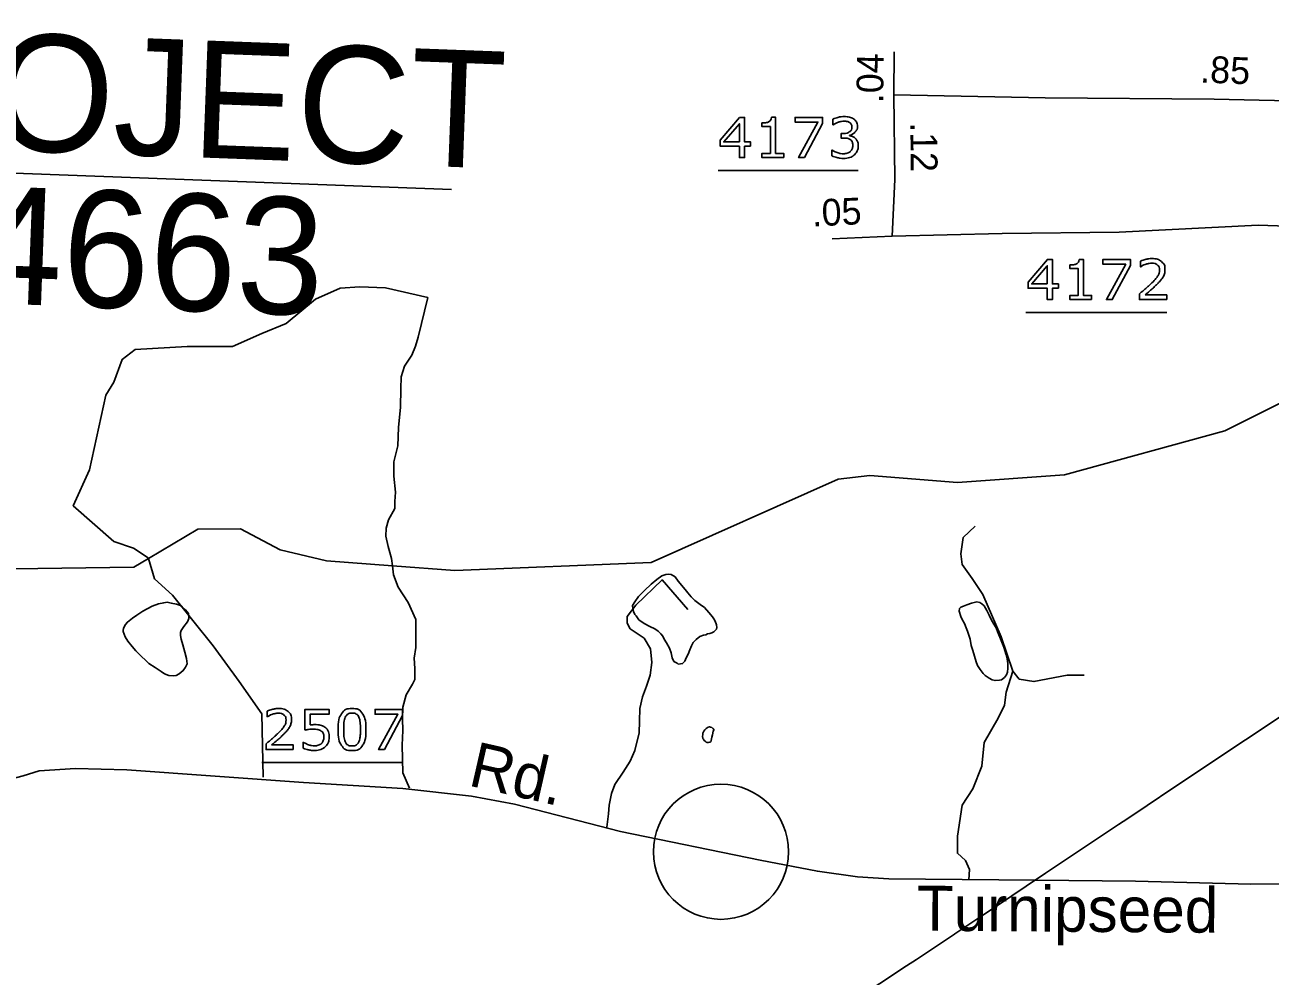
# Model space of a CAD drawing. Extents: x 2169602 to 2449496, y 721995 to 810662.
# Drawn here: x 2170289.8 to 2170428, y 724801.1 to 724906.7 of the extents above; entities that cross this region are included whole.
import ezdxf

# ---------------------------------------------------------------- set-up
doc = ezdxf.new("R2010")
doc.units = 0
doc.layers.add('Old_Level_1', color=7, linetype='Continuous')
doc.layers.add('Prop Shade Medium', color=7, linetype='Continuous')

msp = doc.modelspace()

# ---------------------------------------------------------------- linework, layer by layer
at = {"layer": 'Old_Level_1'}
for p, q in [((2170254.76, 724891.52), (2170337.19, 724888.44)), ((2170366.76, 724890.55), (2170382.31, 724890.55)), ((2170400.92, 724874.79), (2170416.54, 724874.79)), ((2170316.11, 724824.84), (2170331.74, 724824.84))]:
    msp.add_line(p, q, dxfattribs=at)
for points in [[(2170386.26, 724898.94), (2170386.31, 724903.72)], [(2170386.08, 724883.26), (2170386.36, 724889.53), (2170386.26, 724898.94)], [(2170493.19, 724897.5), (2170484.36, 724897.3), (2170470.88, 724897.2), (2170460.27, 724897.8), (2170449.47, 724897.6), (2170433.51, 724898.19), (2170421.8, 724898.44), (2170403.04, 724898.59), (2170386.26, 724898.94)], [(2170370.36, 724893.23), (2170369.7, 724893.23), (2170369.7, 724891.97), (2170369.12, 724891.97), (2170369.12, 724893.23), (2170366.99, 724893.23), (2170366.99, 724893.92), (2170369.15, 724896.43), (2170369.7, 724896.43), (2170369.7, 724893.71), (2170370.36, 724893.71), (2170370.36, 724893.23)], [(2170369.12, 724893.71), (2170369.12, 724895.72), (2170367.39, 724893.71), (2170369.12, 724893.71)], [(2170374.04, 724891.97), (2170371.63, 724891.97), (2170371.63, 724892.43), (2170372.56, 724892.43), (2170372.56, 724895.41), (2170371.63, 724895.41), (2170371.63, 724895.82)], [(2170372.67, 724896.44), (2170373.13, 724896.44), (2170373.13, 724892.43), (2170374.04, 724892.43), (2170374.04, 724891.97)], [(2170378.35, 724895.76), (2170376.33, 724891.97), (2170375.69, 724891.97), (2170377.83, 724895.91), (2170375.3, 724895.91), (2170375.3, 724896.43), (2170378.35, 724896.43), (2170378.35, 724895.76)], [(2170379.53, 724895.62), (2170379.5, 724895.62), (2170379.5, 724896.24)], [(2170380.67, 724894.14), (2170380.4, 724894.14), (2170380.4, 724894.64), (2170380.61, 724894.64)], [(2170381.33, 724894.45), (2170381.33, 724894.41)], [(2170379.37, 724892.16), (2170379.37, 724892.78), (2170379.42, 724892.78)], [(2170495.9, 724888.34), (2170491.3, 724887.05), (2170486.23, 724885.95), (2170478.02, 724885.7), (2170467.83, 724885.3), (2170449.55, 724884.9), (2170433.14, 724884.26), (2170426.69, 724884.46), (2170411.28, 724883.71), (2170398.3, 724883.56), (2170386.08, 724883.26)], [(2170386.08, 724883.26), (2170379.43, 724882.94)], [(2170404.53, 724877.47), (2170403.86, 724877.47), (2170403.86, 724876.21), (2170403.29, 724876.21), (2170403.29, 724877.47), (2170401.15, 724877.47), (2170401.15, 724878.16), (2170403.31, 724880.67), (2170403.86, 724880.67), (2170403.86, 724877.95), (2170404.53, 724877.95), (2170404.53, 724877.47)], [(2170406.83, 724880.68), (2170407.3, 724880.68), (2170407.3, 724876.67), (2170408.21, 724876.67), (2170408.21, 724876.21)], [(2170412.51, 724880), (2170410.5, 724876.21), (2170409.86, 724876.21), (2170412, 724880.14), (2170409.46, 724880.14), (2170409.46, 724880.67), (2170412.51, 724880.67), (2170412.51, 724880)], [(2170413.66, 724879.86), (2170413.63, 724879.86), (2170413.63, 724880.49)], [(2170403.29, 724877.95), (2170403.29, 724879.96), (2170401.56, 724877.95), (2170403.29, 724877.95)], [(2170408.21, 724876.21), (2170405.8, 724876.21), (2170405.8, 724876.67), (2170406.72, 724876.67), (2170406.72, 724879.65), (2170405.8, 724879.65), (2170405.8, 724880.06)], [(2170334.53, 724876.43), (2170329.84, 724877.52), (2170327, 724877.61), (2170324.83, 724877.47), (2170322.08, 724876.25), (2170318.83, 724873.55), (2170316.13, 724872.46), (2170312.88, 724871.02), (2170307.83, 724871.02), (2170302.06, 724870.66), (2170300.61, 724869.57), (2170299.71, 724867.05), (2170298.81, 724865.6), (2170297, 724857.3), (2170295.2, 724853.33), (2170299.71, 724849.36), (2170301.87, 724848.64), (2170303.5, 724847.55), (2170303.53, 724847.46)], [(2170330.61, 724846.68), (2170330.51, 724847.46), (2170330.15, 724848.82), (2170329.88, 724849.94), (2170329.93, 724850.85), (2170330.18, 724851.77), (2170330.9, 724853.04), (2170330.9, 724853.8), (2170330.94, 724854.84), (2170330.76, 724856.6), (2170330.76, 724858.22), (2170331.21, 724859.98), (2170331.3, 724862.02), (2170331.51, 724864.29), (2170331.55, 724866.32), (2170331.6, 724867.63), (2170331.96, 724868.81), (2170332.77, 724870.03), (2170333.18, 724871.06), (2170333.49, 724872.06), (2170334.53, 724876.43)], [(2170416.54, 724876.21), (2170413.52, 724876.21), (2170413.52, 724876.84)], [(2170414.14, 724876.73), (2170416.54, 724876.73), (2170416.54, 724876.21)], [(2170330.61, 724846.68), (2170337.56, 724846.16), (2170359.32, 724847.04), (2170380.07, 724856.28), (2170383.61, 724856.68), (2170393.33, 724855.93), (2170405.19, 724856.78), (2170422.99, 724861.64), (2170433.07, 724866.66), (2170444.33, 724867.52), (2170447.71, 724865.97), (2170454.48, 724859.28), (2170458.07, 724848.54)], [(2170303.53, 724847.46), (2170309.01, 724850.72), (2170313.76, 724850.78), (2170318.14, 724848.43), (2170323.3, 724847.23), (2170330.61, 724846.68)], [(2170399.45, 724834.98), (2170398.19, 724838.78), (2170396.12, 724843.47), (2170394.94, 724845.27), (2170393.86, 724846.81), (2170393.68, 724847.98), (2170393.95, 724849.79), (2170395.3, 724851.05)], [(2170241.26, 724823.02), (2170249.17, 724826.45), (2170256.28, 724828.64), (2170260.82, 724831.67), (2170278.79, 724839.49), (2170283.11, 724845.4), (2170285.89, 724846.28), (2170301.91, 724846.5), (2170303.53, 724847.46)], [(2170303.53, 724847.46), (2170304.22, 724845.21), (2170306.2, 724843.4), (2170310.71, 724837.8), (2170313.6, 724833.83), (2170316.13, 724830.22), (2170316.29, 724823.21)], [(2170332.5, 724821.97), (2170331.78, 724823.68), (2170331.69, 724826.75), (2170331.77, 724828.37), (2170331.72, 724829.7), (2170331.78, 724830.99), (2170332.14, 724832.34), (2170332.86, 724833.52), (2170333.11, 724834.04), (2170333.11, 724835.26), (2170333.02, 724836.43), (2170333.2, 724837.6), (2170333.2, 724839.14), (2170333.22, 724840.69), (2170332.36, 724842.59), (2170331.24, 724844.3), (2170330.74, 724845.66), (2170330.61, 724846.68)], [(2170364.19, 724842.81), (2170364.77, 724842.38), (2170365.24, 724842.05), (2170365.72, 724841.49), (2170366.15, 724841.01), (2170366.29, 724840.78), (2170366.44, 724840.54), (2170366.59, 724840.12), (2170366.62, 724839.83), (2170366.59, 724839.64), (2170366.3, 724839.35), (2170366.07, 724839.21), (2170365.83, 724839.16), (2170365.59, 724839.11), (2170365.4, 724839.01), (2170365.12, 724838.97), (2170364.74, 724838.82), (2170364.31, 724838.48), (2170363.98, 724838.15), (2170363.79, 724837.77), (2170363.61, 724837.35), (2170363.42, 724836.86), (2170363.23, 724836.44), (2170363.05, 724836.1), (2170362.81, 724835.82), (2170362.57, 724835.77), (2170362.34, 724835.76), (2170362.23, 724835.86), (2170361.86, 724836.05), (2170361.66, 724836.47), (2170361.56, 724837), (2170361.38, 724837.52), (2170361.03, 724838.13), (2170360.79, 724838.51), (2170360.61, 724838.84), (2170360.41, 724839.13), (2170360.12, 724839.41), (2170359.75, 724839.69), (2170359.17, 724839.93), (2170358.55, 724840.26), (2170357.98, 724840.68), (2170357.65, 724841.11), (2170357.5, 724841.25), (2170357.36, 724841.59), (2170357.31, 724841.91), (2170357.26, 724842.25), (2170357.5, 724842.67), (2170357.93, 724843.25), (2170358.58, 724843.92), (2170359.33, 724844.63), (2170359.95, 724845.16), (2170360.52, 724845.54), (2170360.95, 724845.69), (2170361.22, 724845.74), (2170361.56, 724845.69), (2170361.99, 724845.46), (2170362.33, 724844.98), (2170363.1, 724844.04), (2170363.39, 724843.66), (2170363.76, 724843.23), (2170363.95, 724843.05), (2170364.19, 724842.81)], [(2170354.42, 724817.65), (2170354.58, 724819.15), (2170354.67, 724820.09), (2170354.94, 724821.4), (2170355.3, 724822.39), (2170356.24, 724823.75), (2170357.01, 724824.97), (2170357.51, 724826.18), (2170358, 724828.13), (2170358.05, 724829.43), (2170358.09, 724830.83), (2170358.36, 724832.14), (2170358.82, 724833.31), (2170359.22, 724834.53), (2170359.4, 724835.93), (2170359.27, 724837.47), (2170358.55, 724838.64), (2170357.01, 724839.68), (2170356.65, 724840.31), (2170356.65, 724841.03), (2170357.64, 724842.29), (2170360.55, 724845.12), (2170363.39, 724841.82)], [(2170303.6, 724835.82), (2170302.41, 724836.96), (2170302.13, 724837.23), (2170301.73, 724837.7), (2170301.26, 724838.32), (2170300.97, 724838.79), (2170300.83, 724839.08), (2170300.74, 724839.37), (2170300.73, 724839.5), (2170300.78, 724839.75), (2170301.01, 724840.17), (2170301.21, 724840.42), (2170301.77, 724840.84), (2170302.24, 724841.18), (2170302.91, 724841.65), (2170303.96, 724842.19), (2170304.66, 724842.43), (2170305.23, 724842.57), (2170305.6, 724842.62), (2170306.08, 724842.53), (2170306.65, 724842.4), (2170307.09, 724842.25), (2170307.33, 724842.06), (2170307.66, 724841.78), (2170307.99, 724841.36), (2170308.04, 724841.07), (2170308.04, 724840.83), (2170307.86, 724840.45), (2170307.47, 724839.92), (2170307.19, 724839.49), (2170307.1, 724839.25), (2170307.11, 724838.93), (2170307.16, 724838.54), (2170307.35, 724837.88), (2170307.59, 724837.07), (2170307.78, 724836.37), (2170307.84, 724835.79), (2170307.64, 724835.41), (2170307.41, 724835.03), (2170306.94, 724834.69), (2170306.6, 724834.5), (2170306.27, 724834.45), (2170305.79, 724834.5), (2170305.32, 724834.68), (2170304.94, 724834.92), (2170304.27, 724835.39), (2170303.6, 724835.82)], [(2170398.19, 724838.39), (2170398.48, 724837.63), (2170398.72, 724836.78), (2170398.82, 724836.35), (2170398.92, 724835.83), (2170398.92, 724835.31), (2170398.88, 724834.88), (2170398.77, 724834.55), (2170398.54, 724834.26), (2170398.22, 724834.02), (2170397.98, 724833.97), (2170397.5, 724833.92), (2170397.17, 724834.02), (2170396.84, 724834.2), (2170396.41, 724834.48), (2170396.17, 724834.72), (2170395.83, 724835.14), (2170395.54, 724835.62), (2170395.4, 724836), (2170395.21, 724836.62), (2170395.02, 724837.28), (2170394.86, 724837.81), (2170394.72, 724838.51), (2170394.44, 724839.41), (2170394.28, 724839.79), (2170394.09, 724840.27), (2170393.86, 724840.7), (2170393.71, 724841.03), (2170393.51, 724841.65), (2170393.56, 724841.93), (2170393.7, 724842.07), (2170393.98, 724842.17), (2170394.37, 724842.32), (2170394.89, 724842.51), (2170395.46, 724842.65), (2170395.8, 724842.6), (2170396.03, 724842.46), (2170396.27, 724842.23), (2170396.57, 724841.71), (2170396.84, 724841.18), (2170397.08, 724840.71), (2170397.37, 724840.2), (2170397.6, 724839.77), (2170397.76, 724839.38), (2170398.19, 724838.39)], [(2170394.6, 724811.81), (2170394.67, 724812.96), (2170394.22, 724813.96), (2170393.32, 724814.77), (2170393.32, 724816.66), (2170393.86, 724820.09), (2170395.03, 724821.9), (2170396.02, 724824.42), (2170396.3, 724827.04), (2170397.83, 724829.75), (2170398.55, 724831.19), (2170398.73, 724832.64), (2170399.45, 724834.98)], [(2170399.45, 724834.98), (2170400.17, 724834.08), (2170401.8, 724833.81), (2170405.5, 724834.53), (2170407.39, 724834.53)], [(2170369.8, 724790.43), (2170387.68, 724802.26), (2170388.76, 724802.98), (2170392.99, 724805.8), (2170393.03, 724805.83), (2170395.35, 724807.38), (2170397.75, 724808.98), (2170400.96, 724811.12), (2170403.09, 724812.54), (2170411.21, 724817.95), (2170412.22, 724818.63), (2170414.37, 724820.06), (2170417.23, 724821.97), (2170433.34, 724832.72)], [(2170369.8, 724790.43), (2170387.68, 724802.26), (2170388.76, 724802.98), (2170392.99, 724805.8), (2170393.03, 724805.83), (2170395.35, 724807.38), (2170397.75, 724808.98), (2170400.96, 724811.12), (2170403.09, 724812.54), (2170411.21, 724817.95), (2170412.22, 724818.63), (2170414.37, 724820.06), (2170417.23, 724821.97), (2170433.34, 724832.72)], [(2170316.73, 724829.91), (2170316.7, 724829.91), (2170316.7, 724830.54)], [(2170320.9, 724828.43), (2170320.9, 724830.72), (2170323.58, 724830.72), (2170323.58, 724830.2), (2170321.48, 724830.2), (2170321.48, 724829.02)], [(2170331.74, 724830.06), (2170329.72, 724826.27), (2170329.08, 724826.27), (2170331.22, 724830.2), (2170328.69, 724830.2), (2170328.69, 724830.72), (2170331.74, 724830.72), (2170331.74, 724830.06)], [(2170366.27, 724828.42), (2170366.22, 724828.33), (2170366.14, 724827.9), (2170366.08, 724827.66), (2170366.04, 724827.47), (2170365.99, 724827.28), (2170365.94, 724827.14), (2170365.85, 724827.09), (2170365.66, 724827.04), (2170365.56, 724827.04), (2170365.43, 724827.08), (2170365.32, 724827.19), (2170365.18, 724827.32), (2170365.13, 724827.42), (2170365.08, 724827.51), (2170365.04, 724827.75), (2170365.05, 724827.89), (2170365.07, 724828.08), (2170365.13, 724828.23), (2170365.18, 724828.33), (2170365.27, 724828.47), (2170365.42, 724828.61), (2170365.56, 724828.7), (2170365.65, 724828.76), (2170365.8, 724828.8), (2170365.93, 724828.75), (2170366.08, 724828.71), (2170366.17, 724828.61), (2170366.27, 724828.52), (2170366.27, 724828.42)], [(2170319.61, 724826.27), (2170316.59, 724826.27), (2170316.59, 724826.9)], [(2170317.21, 724826.78), (2170319.61, 724826.78), (2170319.61, 724826.27)], [(2170320.71, 724826.43), (2170320.71, 724827.06), (2170320.75, 724827.06)], [(2170241.93, 724819.72), (2170246.27, 724819.55), (2170260.51, 724818.93), (2170268.94, 724818.73), (2170273.17, 724819.28), (2170281.73, 724821.27), (2170289.63, 724823.36), (2170291.41, 724823.91), (2170295.44, 724824.16), (2170301.16, 724824.03), (2170320.74, 724822.62), (2170331.79, 724821.94), (2170339.4, 724821.1), (2170344.17, 724820.2), (2170355.92, 724817.19), (2170371.41, 724814.01), (2170377.78, 724812.76), (2170382.22, 724812.16), (2170385.72, 724811.94), (2170401.97, 724811.79)], [(2170401.97, 724811.79), (2170413.07, 724811.65), (2170425.89, 724811.34), (2170441.47, 724811.39), (2170478.12, 724811.52), (2170488.32, 724811.6), (2170495.36, 724811.52)]]:
    msp.add_lwpolyline(points, dxfattribs=at)
for points in [[(2170371.63, 724895.82), (2170371.82, 724895.82), (2170372.03, 724895.85), (2170372.25, 724895.88), (2170372.36, 724895.94), (2170372.5, 724896.02), (2170372.58, 724896.13), (2170372.66, 724896.25), (2170372.67, 724896.44)], [(2170379.5, 724896.24), (2170379.71, 724896.35), (2170380.07, 724896.44), (2170380.42, 724896.52), (2170380.75, 724896.52), (2170381.08, 724896.52), (2170381.33, 724896.46), (2170381.58, 724896.4), (2170381.78, 724896.27), (2170381.99, 724896.13), (2170382.11, 724895.93), (2170382.22, 724895.72), (2170382.22, 724895.45), (2170382.22, 724895.08), (2170381.95, 724894.8), (2170381.69, 724894.52), (2170381.33, 724894.45)], [(2170380.61, 724894.64), (2170381.07, 724894.64), (2170381.34, 724894.83), (2170381.61, 724895.02), (2170381.61, 724895.39), (2170381.61, 724895.55), (2170381.54, 724895.67), (2170381.47, 724895.79), (2170381.35, 724895.87), (2170381.22, 724895.95), (2170381.07, 724895.98), (2170380.93, 724896.01), (2170380.74, 724896.01), (2170380.45, 724896.01), (2170380.13, 724895.91), (2170379.81, 724895.8), (2170379.53, 724895.62)], [(2170381.98, 724894.12), (2170382.12, 724893.99), (2170382.21, 724893.8), (2170382.31, 724893.6), (2170382.31, 724893.29), (2170382.31, 724892.99), (2170382.2, 724892.73), (2170382.09, 724892.48), (2170381.89, 724892.29), (2170381.66, 724892.08), (2170381.36, 724891.98), (2170381.05, 724891.88), (2170380.69, 724891.88), (2170380.32, 724891.88), (2170379.96, 724891.97), (2170379.6, 724892.06), (2170379.37, 724892.16)], [(2170379.42, 724892.78), (2170379.67, 724892.62), (2170380.02, 724892.51), (2170380.36, 724892.4), (2170380.68, 724892.4), (2170380.87, 724892.4), (2170381.08, 724892.46), (2170381.3, 724892.52), (2170381.43, 724892.64), (2170381.56, 724892.78), (2170381.63, 724892.94), (2170381.7, 724893.09), (2170381.7, 724893.34), (2170381.7, 724893.58), (2170381.62, 724893.74), (2170381.55, 724893.89), (2170381.41, 724893.98), (2170381.28, 724894.08), (2170381.08, 724894.11), (2170380.89, 724894.14), (2170380.67, 724894.14)], [(2170381.33, 724894.41), (2170381.48, 724894.39), (2170381.66, 724894.31), (2170381.85, 724894.23), (2170381.98, 724894.12)], [(2170405.8, 724880.06), (2170405.98, 724880.06), (2170406.2, 724880.09), (2170406.42, 724880.12), (2170406.53, 724880.18), (2170406.66, 724880.26), (2170406.74, 724880.37), (2170406.82, 724880.49), (2170406.83, 724880.68)], [(2170413.52, 724876.84), (2170413.83, 724877.11), (2170414.15, 724877.38), (2170414.47, 724877.65), (2170414.74, 724877.92), (2170415.32, 724878.47), (2170415.53, 724878.8), (2170415.74, 724879.13), (2170415.74, 724879.51), (2170415.74, 724879.85), (2170415.51, 724880.05), (2170415.28, 724880.25), (2170414.87, 724880.25), (2170414.6, 724880.25), (2170414.28, 724880.15), (2170413.96, 724880.06), (2170413.66, 724879.86)], [(2170413.63, 724880.49), (2170413.84, 724880.59), (2170414.2, 724880.68), (2170414.55, 724880.76), (2170414.88, 724880.76), (2170415.57, 724880.76), (2170415.96, 724880.43), (2170416.35, 724880.1), (2170416.35, 724879.54), (2170416.35, 724879.28), (2170416.29, 724879.06), (2170416.22, 724878.84), (2170416.1, 724878.65), (2170415.98, 724878.46), (2170415.82, 724878.28), (2170415.66, 724878.1), (2170415.44, 724877.88), (2170415.12, 724877.57), (2170414.78, 724877.27), (2170414.44, 724876.98), (2170414.14, 724876.73)], [(2170316.7, 724830.54), (2170316.91, 724830.64), (2170317.27, 724830.73), (2170317.62, 724830.82), (2170317.96, 724830.82), (2170318.64, 724830.82), (2170319.03, 724830.49), (2170319.42, 724830.16), (2170319.42, 724829.59), (2170319.42, 724829.34), (2170319.36, 724829.12), (2170319.29, 724828.9), (2170319.17, 724828.7), (2170319.05, 724828.52), (2170318.89, 724828.34), (2170318.73, 724828.16), (2170318.51, 724827.94), (2170318.19, 724827.62), (2170317.85, 724827.33), (2170317.51, 724827.04), (2170317.21, 724826.78)], [(2170327.68, 724828.5), (2170327.68, 724827.3), (2170327.3, 724826.73), (2170326.93, 724826.17), (2170326.14, 724826.17), (2170325.34, 724826.17), (2170324.97, 724826.74), (2170324.6, 724827.31), (2170324.6, 724828.49), (2170324.6, 724829.68), (2170324.97, 724830.25), (2170325.35, 724830.82), (2170326.14, 724830.82), (2170326.94, 724830.82), (2170327.31, 724830.24), (2170327.68, 724829.66), (2170327.68, 724828.5)], [(2170316.59, 724826.9), (2170316.91, 724827.17), (2170317.22, 724827.44), (2170317.54, 724827.71), (2170317.81, 724827.97), (2170318.39, 724828.53), (2170318.6, 724828.86), (2170318.81, 724829.18), (2170318.81, 724829.56), (2170318.81, 724829.91), (2170318.58, 724830.11), (2170318.35, 724830.3), (2170317.94, 724830.3), (2170317.67, 724830.3), (2170317.35, 724830.21), (2170317.03, 724830.11), (2170316.73, 724829.91)], [(2170321.48, 724829.02), (2170321.61, 724829.03), (2170321.74, 724829.03), (2170321.87, 724829.04), (2170321.97, 724829.04), (2170322.34, 724829.04), (2170322.61, 724828.98), (2170322.88, 724828.92), (2170323.11, 724828.76), (2170323.35, 724828.6), (2170323.48, 724828.34), (2170323.61, 724828.07), (2170323.61, 724827.68)], [(2170326.89, 724827.14), (2170327, 724827.38), (2170327.03, 724827.71), (2170327.07, 724828.04), (2170327.07, 724828.5), (2170327.07, 724828.95), (2170327.03, 724829.29), (2170327, 724829.63), (2170326.89, 724829.86), (2170326.78, 724830.09), (2170326.6, 724830.21), (2170326.42, 724830.32), (2170326.14, 724830.32), (2170325.86, 724830.32), (2170325.67, 724830.21), (2170325.49, 724830.09), (2170325.38, 724829.85), (2170325.28, 724829.63), (2170325.24, 724829.27), (2170325.21, 724828.92), (2170325.21, 724828.49), (2170325.21, 724828.03), (2170325.24, 724827.71), (2170325.27, 724827.4), (2170325.38, 724827.15), (2170325.48, 724826.91), (2170325.66, 724826.79), (2170325.84, 724826.67), (2170326.14, 724826.67), (2170326.42, 724826.67), (2170326.61, 724826.78), (2170326.79, 724826.9), (2170326.89, 724827.14)], [(2170323.61, 724827.68), (2170323.61, 724827.37), (2170323.5, 724827.09), (2170323.38, 724826.8), (2170323.19, 724826.61), (2170322.97, 724826.4), (2170322.67, 724826.29), (2170322.38, 724826.17), (2170321.98, 724826.17), (2170321.62, 724826.17), (2170321.28, 724826.25), (2170320.94, 724826.33), (2170320.71, 724826.43)], [(2170320.75, 724827.06), (2170321, 724826.91), (2170321.33, 724826.8), (2170321.65, 724826.69), (2170321.97, 724826.69), (2170322.18, 724826.69), (2170322.38, 724826.75), (2170322.58, 724826.81), (2170322.74, 724826.96), (2170322.87, 724827.09), (2170322.94, 724827.27), (2170323, 724827.45), (2170323, 724827.69), (2170323, 724827.92), (2170322.92, 724828.08), (2170322.85, 724828.23), (2170322.71, 724828.33), (2170322.55, 724828.44), (2170322.33, 724828.49), (2170322.1, 724828.54), (2170321.83, 724828.54), (2170321.57, 724828.54), (2170321.32, 724828.5), (2170321.08, 724828.46), (2170320.9, 724828.43)]]:
    msp.add_open_spline(points, degree=3, dxfattribs=at)
at = {"layer": 'Prop Shade Medium'}
msp.add_circle((2170367.08, 724814.93), 7.5, dxfattribs=at)

# ---------------------------------------------------------------- texts
at = {"layer": 'Old_Level_1'}
for s, height, rotation, p in [('PROJECT', 13, 357.8574, (2170261.86, 724893.76)), ('.04', 2.971, 89.4033, (2170385.08, 724898)), ('.85', 2.971, 357.8576, (2170420.22, 724900.31)), ('.12', 2.971, 270.606, (2170388.09, 724895.88)), ('B-4663', 13, 357.8574, (2170266.77, 724876.52)), ('.05', 2.971, 2.7841, (2170377.22, 724884.32)), ('Rd.', 5, 347.1517, (2170338.9, 724822.31)), ('Turnipseed', 5, 359.6127, (2170388.8, 724806.17))]:
    msp.add_text(s, height=height, rotation=rotation, dxfattribs=at).set_placement(p)

doc.saveas('drawing.dxf')
